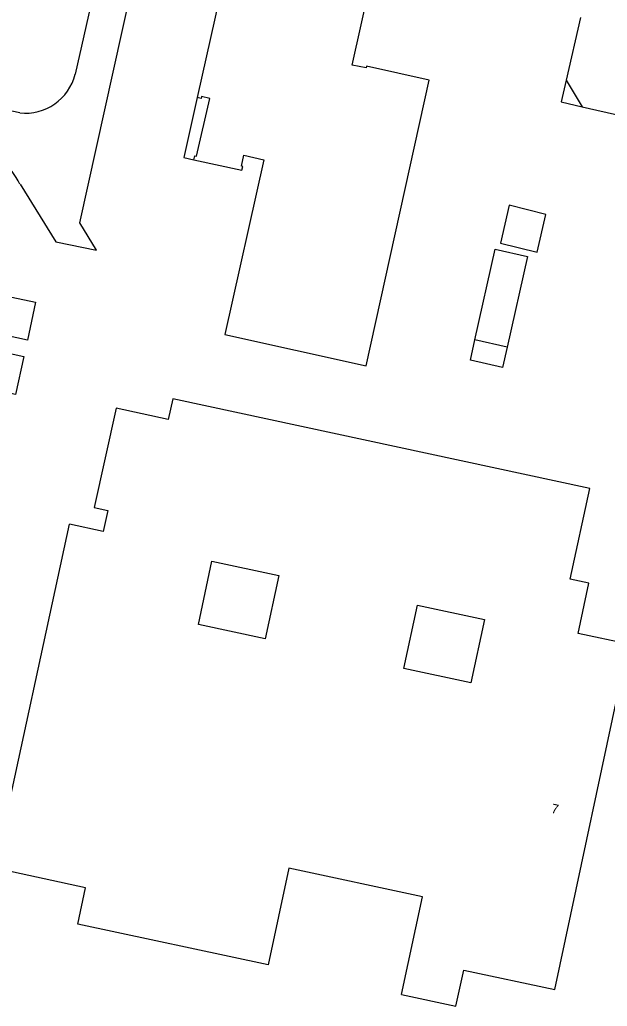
# Model space of a CAD drawing. Extents: x 124000 to 129000, y 395500 to 397503.
# Drawn here: x 128534.5 to 128597.6, y 396749.4 to 396855.3 of the extents above; entities that cross this region are included whole.
import ezdxf

# ---------------------------------------------------------------- set-up
doc = ezdxf.new("R2010")
doc.units = 0
for name, color, linetype in [('gg-anno-huisnummerreeks BGT', 7, 'Continuous'), ('gg-bbg-bijgebouw', 7, 'Continuous'), ('gg-bbg-gedigitaliseerde bebouwing', 7, 'Continuous'), ('gg-bbg-hoofdgebouw', 7, 'Continuous'), ('gg-bbg-luifel en loopbrug', 7, 'Continuous'), ('gg-bbg-onder overbouw', 7, 'Continuous'), ('gg-bbg-pand overbouw', 7, 'Continuous'), ('gg-knt-verharding', 7, 'Continuous')]:
    doc.layers.add(name, color=color, linetype=linetype)

msp = doc.modelspace()

# ---------------------------------------------------------------- linework, layer by layer
at = {"layer": 'gg-bbg-bijgebouw'}
msp.add_lwpolyline([(128586.11, 396831.35), (128590.07, 396830.36), (128590.99, 396834.42), (128587.03, 396835.41), (128586.11, 396831.35)], dxfattribs=at)
at = {"layer": 'gg-bbg-gedigitaliseerde bebouwing'}
for points in [[(128561.17, 396753.81), (128540.71, 396758.19), (128541.56, 396762.1), (128531.8, 396764.21), (128539.83, 396801.15)], [(128553.67, 396790.37), (128555.12, 396797.18), (128562.3, 396795.64), (128560.85, 396788.83), (128553.67, 396790.37)], [(128575.73, 396785.63), (128577.19, 396792.45), (128584.4, 396790.9), (128582.94, 396784.09), (128575.73, 396785.63)], [(128575.5, 396750.61), (128577.74, 396761.1), (128563.38, 396764.18), (128561.17, 396753.81)]]:
    msp.add_lwpolyline(points, dxfattribs=at)
at = {"layer": 'gg-bbg-hoofdgebouw'}
for p, q in [((128558.59, 396869.75), (128553.54, 396847)), ((128594.69, 396855.6), (128593.15, 396848.87))]:
    msp.add_line(p, q, dxfattribs=at)
for points in [[(128553.19, 396840.3), (128558.33, 396839.17), (128558.43, 396839.59), (128558.29, 396839.62), (128558.54, 396840.78), (128560.69, 396840.3), (128556.52, 396821.54), (128571.67, 396818.17), (128578.47, 396848.86), (128571.71, 396850.35), (128571.67, 396850.16), (128570.19, 396850.48), (128574.06, 396867.85), (128560, 396870.99)], [(128594.9, 396846), (128611.92, 396842.11), (128609.85, 396832.99)], [(128533.02, 396826), (128532.95, 396825.7), (128536.19, 396825.01), (128535.3, 396820.92), (128531.86, 396821.67), (128531.49, 396819.93), (128534.92, 396819.18), (128534.02, 396815.08), (128530.78, 396815.78), (128530.72, 396815.48)], [(128575.5, 396750.61), (128581.31, 396749.36), (128582.19, 396753.24), (128591.95, 396751.16), (128599.86, 396788.27), (128594.47, 396789.42), (128595.62, 396794.81), (128593.61, 396795.24), (128595.7, 396805), (128550.94, 396814.61), (128550.44, 396812.39), (128544.84, 396813.62), (128542.49, 396802.94), (128543.94, 396802.62), (128543.44, 396800.37), (128539.83, 396801.15)]]:
    msp.add_lwpolyline(points, dxfattribs=at)
at = {"layer": 'gg-bbg-luifel en loopbrug'}
msp.add_line((128586.82, 396820.18), (128583.35, 396820.96), dxfattribs=at)
for points in [[(128583.35, 396820.96), (128585.53, 396830.69), (128589, 396829.92), (128586.82, 396820.18)], [(128586.82, 396820.18), (128586.33, 396817.99), (128582.88, 396818.76), (128583.35, 396820.96)]]:
    msp.add_lwpolyline(points, dxfattribs=at)
at = {"layer": 'gg-bbg-onder overbouw'}
msp.add_line((128593.15, 396848.87), (128594.9, 396846), dxfattribs=at)
msp.add_lwpolyline([(128553.19, 396840.3), (128553.28, 396840.73), (128553.48, 396840.68), (128554.88, 396846.9), (128554.01, 396847.1), (128553.97, 396846.9), (128553.54, 396847)], dxfattribs=at)
at = {"layer": 'gg-bbg-pand overbouw'}
for points in [[(128593.15, 396848.87), (128592.62, 396846.52), (128594.9, 396846)], [(128553.54, 396847), (128552.11, 396840.54), (128553.19, 396840.3)]]:
    msp.add_lwpolyline(points, dxfattribs=at)
at = {"layer": 'gg-knt-verharding'}
for p, q in [((128542.41, 396858.33), (128540.45, 396849.49)), ((128534.48, 396845.34), (128491.56, 396854.46))]:
    msp.add_line(p, q, dxfattribs=at)
msp.add_lwpolyline([(128534.51, 396837.68), (128538.36, 396831.47), (128542.72, 396830.58), (128540.95, 396833.54), (128575.31, 396988.94)], dxfattribs=at)
for centre, radius, start, end in [((128535.08, 396850.84), 5.53, 263.7716, 345.8531), ((128526.95, 396833.96), 8.42, 26.2679, 69.4374)]:
    msp.add_arc(centre, radius, start, end, dxfattribs=at)

# ---------------------------------------------------------------- texts
at = {"layer": 'gg-anno-huisnummerreeks BGT'}
msp.add_text('7', height=1, rotation=348, dxfattribs=at).set_placement((128591.51, 396770.16))

doc.saveas('drawing.dxf')
